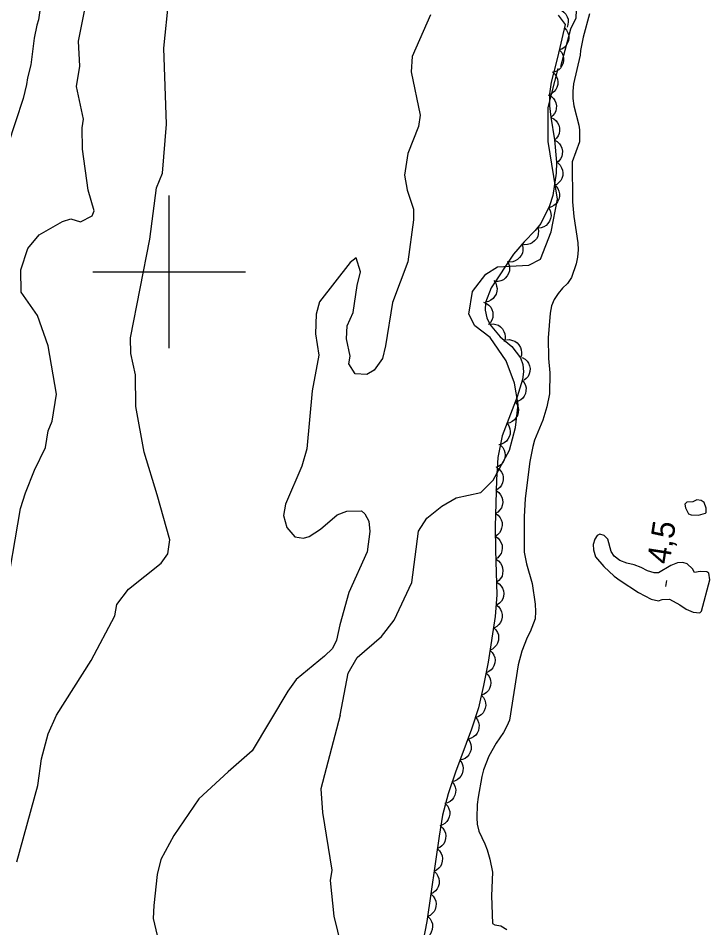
# Model space of a CAD drawing. Extents: x 282461 to 284471, y 5554090 to 5557646.
# Drawn here: x 283980.2 to 284070.8, y 5555914 to 5556033.3 of the extents above; entities that cross this region are included whole.
import ezdxf

# ---------------------------------------------------------------- set-up
doc = ezdxf.new("R2010")
doc.units = 0
for name, color, linetype in [('Niveau 1', 7, 'Continuous'), ('Niveau 2', 7, 'Continuous'), ('Niveau 3', 7, 'Continuous'), ('Niveau 4', 7, 'Continuous'), ('Niveau 44', 7, 'Continuous'), ('Niveau 61', 7, 'Continuous'), ('Niveau 7', 7, 'Continuous')]:
    doc.layers.add(name, color=color, linetype=linetype)

msp = doc.modelspace()

# ---------------------------------------------------------------- linework, layer by layer
at = {"layer": 'Niveau 1'}
for points in [[(284051.34, 5556026.93), (284052.65, 5556031.88), (284053.34, 5556033.3), (284053.48, 5556036.36), (284056.49, 5556054.64)], [(283978.46, 5555956.92), (283980.5, 5555968.95), (283981.18, 5555971.03), (283982.33, 5555973.99), (283983.8, 5555976.99), (283984.13, 5555979.17), (283984.68, 5555980.44), (283985.21, 5555983.95), (283984.15, 5555990.28), (283982.73, 5555994.29), (283980.62, 5555997.34), (283980.55, 5556000.25), (283981.49, 5556003.04), (283982.96, 5556004.84), (283986, 5556006.61), (283987.09, 5556006.94), (283988.38, 5556006.58), (283989.9, 5556007.35), (283990.15, 5556008.01), (283989.36, 5556010.7), (283988.65, 5556016.09), (283988.59, 5556018.88), (283988.77, 5556020.02), (283987.87, 5556024.3), (283988.28, 5556026.95), (283988.13, 5556030.23), (283989.71, 5556038.39)], [(284022.4, 5555941.87), (284023.46, 5555947.38), (284024.63, 5555949.44), (284027.8, 5555952.2), (284029.48, 5555954.34), (284031.78, 5555959.28), (284032.65, 5555965.98), (284033.78, 5555967.71), (284035.71, 5555969.28), (284037.62, 5555970.36), (284040.83, 5555971.07), (284042.46, 5555972.69), (284044.59, 5555976.63), (284045.39, 5555979.58), (284045.71, 5555982.62), (284045.26, 5555985.42), (284044.15, 5555988.34), (284042.08, 5555991.4), (284040.07, 5555992.93), (284039.28, 5555994.43), (284039.76, 5555997.41), (284041.48, 5555999.71), (284043.01, 5556000.66), (284047.13, 5556000.86), (284048.64, 5556001.66), (284050.07, 5556005.23), (284050.89, 5556009.55), (284049.65, 5556017.11), (284049.65, 5556021.55), (284050.98, 5556026.65)], [(284022.4, 5555941.87), (284019.87, 5555932.22), (284020.09, 5555929.09), (284021.3, 5555921.53), (284021.09, 5555920.19), (284021.59, 5555915.51), (284023.05, 5555909.45)]]:
    msp.add_lwpolyline(points, dxfattribs=at)
at = {"layer": 'Niveau 2'}
for points in [[(283980.01, 5555922.62), (283982.77, 5555932.66), (283983.28, 5555936.16), (283984.15, 5555939.44), (283985.21, 5555941.86), (283989.78, 5555949.03), (283992.88, 5555954.88), (283993.12, 5555956.38), (283994.65, 5555958.38), (283998.93, 5555961.8), (283999.82, 5555963.04), (284000.09, 5555964.86), (283998.44, 5555970.78), (283996.73, 5555976.37), (283995.61, 5555982.35), (283995.56, 5555986.48), (283994.95, 5555989.31), (283994.94, 5555991.37), (283997.48, 5556004.3), (283998.32, 5556011.01), (283999.14, 5556012.94), (283999.64, 5556019.37), (283999.28, 5556029.35), (283999.94, 5556035.76)], [(284034.23, 5556033.69), (284031.84, 5556028.23), (284031.69, 5556026.21), (284032.9, 5556020.55), (284032.67, 5556019.04), (284031.26, 5556015.51), (284030.83, 5556012.66), (284031.18, 5556010.72), (284031.99, 5556008.2), (284031.99, 5556006.84), (284031.27, 5556001.3), (284029.26, 5555995.98), (284028.36, 5555990.28), (284027.95, 5555988.62), (284026.84, 5555987.09), (284025.9, 5555986.54), (284024.37, 5555986.61), (284023.53, 5555987.93), (284023.71, 5555988.93), (284023.21, 5555991.23), (284023.31, 5555992.94), (284024.09, 5555994.67), (284024.62, 5555998.22), (284025.08, 5556000.01), (284024.5, 5556001.83), (284023.73, 5556001.23), (284019.69, 5555996.07), (284019.24, 5555994.43), (284019.17, 5555991.88), (284019.59, 5555989.06), (284018.74, 5555984.4), (284018.05, 5555976.81), (284017.37, 5555974.52), (284015.23, 5555969.54), (284014.98, 5555968.06), (284015.4, 5555966.46), (284016.44, 5555965.25), (284017.61, 5555965.07), (284018.33, 5555965.32), (284019.83, 5555966.26), (284022.02, 5555968.15), (284023.28, 5555968.61), (284025.2, 5555968.67), (284025.64, 5555968.26), (284026.18, 5555967.33), (284026.31, 5555965.95), (284025.92, 5555963.28), (284023.55, 5555957.97), (284022.34, 5555953.72), (284021.9, 5555951.72), (284021.38, 5555950.61), (284020.37, 5555949.59), (284016.63, 5555946.57), (284015.53, 5555945.04), (284010.88, 5555937.18), (284007.71, 5555934.44), (284003.9, 5555930.92), (284000.62, 5555926.09), (283998.9, 5555922.95), (283998.44, 5555920.97), (283997.98, 5555916.93), (283997.9, 5555915.23), (283998.82, 5555911.32)]]:
    msp.add_lwpolyline(points, dxfattribs=at)
at = {"layer": 'Niveau 3'}
msp.add_line((284065.07, 5555958.73), (284065.19, 5555959.52), dxfattribs=at)
at = {"layer": 'Niveau 4'}
for points in [[(284055.08, 5556033.83), (284054.24, 5556030.77), (284053.9, 5556029.02), (284053.85, 5556028.4), (284053, 5556024.66), (284052.89, 5556023.7), (284052.89, 5556022.74), (284053.01, 5556021.78), (284053.69, 5556019.24), (284053.75, 5556018.62), (284053.75, 5556017.03), (284052.79, 5556014.43), (284052.86, 5556009.17), (284053.03, 5556007.25), (284053.55, 5556003.8), (284053.61, 5556002.9), (284053.49, 5556001.94), (284053.33, 5556001.03), (284052.7, 5555999.28), (284052.2, 5555998.49), (284051.52, 5555997.86), (284050.95, 5555997.18), (284050.44, 5555996.39)], [(284050.44, 5555996.39), (284050.1, 5555995.54), (284049.94, 5555994.58), (284049.66, 5555991.36), (284049.72, 5555988.64), (284049.89, 5555986.78), (284049.84, 5555984.01), (284049.5, 5555982.31), (284048.94, 5555980.56), (284047.87, 5555977.95), (284047.64, 5555977.1), (284047.25, 5555975.13), (284046.63, 5555970.26), (284046.52, 5555967.89), (284046.53, 5555963.25), (284046.82, 5555961.73), (284047.56, 5555959.13), (284047.96, 5555956.41), (284048.02, 5555955.45), (284047.96, 5555954.49), (284047.29, 5555952.79), (284046.89, 5555952.06), (284046.21, 5555950.25), (284045.71, 5555948.49), (284044.58, 5555941.2), (284044.25, 5555940.41), (284043.79, 5555939.61), (284042.83, 5555938.2), (284041.87, 5555936.5), (284041.2, 5555934.69), (284040.97, 5555933.84), (284040.47, 5555931.13), (284040.35, 5555930.17), (284040.3, 5555928.41), (284040.36, 5555927.57), (284040.59, 5555926.66), (284041.38, 5555925.02), (284041.67, 5555924.23), (284042.01, 5555922.99), (284042.35, 5555921.3), (284042.24, 5555918.19), (284042.36, 5555914.57), (284042.65, 5555914.4), (284043.44, 5555914.23), (284044.23, 5555913.78)], [(284070.37, 5555969.01), (284070.09, 5555969.75), (284069.69, 5555970.03), (284069.12, 5555970.09), (284068.61, 5555969.86), (284067.82, 5555969.8), (284067.59, 5555969.52), (284067.65, 5555969.06), (284068.05, 5555968.27), (284068.39, 5555968.16), (284069.35, 5555968.11), (284070.26, 5555968.34), (284070.37, 5555968.45), (284070.37, 5555969.01)], [(284068.85, 5555960.59), (284068.57, 5555961.04), (284067.89, 5555961.72), (284067.32, 5555961.88), (284066.59, 5555961.83), (284065.74, 5555961.49), (284064.1, 5555960.52), (284063.53, 5555960.52), (284062.68, 5555960.8), (284061.83, 5555961.25), (284060.92, 5555961.59), (284059.96, 5555961.81), (284059.05, 5555962.15), (284058.32, 5555962.71), (284057.92, 5555963.33), (284057.46, 5555964.97), (284057.01, 5555965.42), (284056.44, 5555965.59), (284056.1, 5555965.42), (284055.76, 5555964.97), (284055.54, 5555964.23), (284055.59, 5555963.55), (284055.88, 5555962.65), (284056.96, 5555961.35), (284058.32, 5555960.11), (284059.11, 5555959.55), (284061.49, 5555957.97), (284063.14, 5555957.07), (284064.1, 5555956.85), (284064.61, 5555957.02), (284065.57, 5555957.08), (284066.93, 5555956.34), (284067.73, 5555955.78), (284068.64, 5555955.39), (284069.54, 5555955.28), (284069.77, 5555955.5), (284070.84, 5555959.63), (284070.72, 5555960.48), (284070.44, 5555960.65), (284069.59, 5555960.7), (284068.85, 5555960.59)]]:
    msp.add_lwpolyline(points, dxfattribs=at)
at = {"layer": 'Niveau 44'}
for points in [[(284050.34, 5556034.49), (284050.75, 5556034.51), (284051.15, 5556034.41), (284051.46, 5556034.29), (284051.73, 5556034.07), (284051.98, 5556033.79), (284052.15, 5556033.45), (284052.27, 5556033.15), (284052.29, 5556032.8), (284052.25, 5556032.43), (284052.14, 5556032.09)], [(284050.95, 5556033.67), (284051.88, 5556032.43), (284050.9, 5556028.12), (284050.06, 5556024.89), (284049.84, 5556023.32), (284049.84, 5556021.77), (284050, 5556020.27), (284050.49, 5556017.3), (284050.76, 5556014.4), (284050.7, 5556012.92), (284050.26, 5556010.02), (284049.84, 5556008.67), (284048.71, 5556006.35), (284047.96, 5556005.41), (284046.51, 5556003.92), (284045.12, 5556002.3), (284042.18, 5555997.89), (284041.46, 5555995.98), (284041.42, 5555994.99), (284041.64, 5555993.99), (284042.08, 5555993.06), (284043.36, 5555991.5), (284044.88, 5555990.19), (284046.05, 5555988.71), (284046.34, 5555987.85), (284046.42, 5555986.9), (284046.28, 5555985.87), (284045.61, 5555983.63), (284043.65, 5555978.49), (284043.08, 5555975.64), (284042.87, 5555972.74), (284042.73, 5555966.62), (284042.75, 5555963.52), (284042.95, 5555957.63), (284042.73, 5555954.8), (284041.78, 5555948.84), (284041.19, 5555945.78), (284040.51, 5555942.84), (284039.63, 5555940.04), (284037.51, 5555934.4), (284036.56, 5555931.57), (284035.83, 5555928.77), (284035.36, 5555926.01)], [(284051.78, 5556032.01), (284052.07, 5556031.71), (284052.25, 5556031.34), (284052.36, 5556031.03), (284052.37, 5556030.68), (284052.32, 5556030.31), (284052.17, 5556029.96), (284052.02, 5556029.67), (284051.76, 5556029.43), (284051.46, 5556029.22), (284051.12, 5556029.09)], [(284051.15, 5556029.08), (284051.43, 5556028.77), (284051.59, 5556028.4), (284051.69, 5556028.08), (284051.69, 5556027.73), (284051.63, 5556027.36), (284051.47, 5556027.01), (284051.31, 5556026.73), (284051.05, 5556026.5), (284050.73, 5556026.3), (284050.39, 5556026.18)], [(284050.24, 5556026.21), (284050.55, 5556025.93), (284050.76, 5556025.58), (284050.9, 5556025.28), (284050.94, 5556024.93), (284050.92, 5556024.56), (284050.8, 5556024.19), (284050.67, 5556023.89), (284050.44, 5556023.63), (284050.15, 5556023.39), (284049.83, 5556023.24)], [(284049.68, 5556023.23), (284050.05, 5556023.03), (284050.34, 5556022.74), (284050.54, 5556022.48), (284050.67, 5556022.15), (284050.74, 5556021.79), (284050.72, 5556021.41), (284050.66, 5556021.09), (284050.5, 5556020.77), (284050.28, 5556020.48), (284050, 5556020.24)], [(284050, 5556020.24), (284050.38, 5556020.07), (284050.69, 5556019.8), (284050.9, 5556019.55), (284051.05, 5556019.23), (284051.14, 5556018.87), (284051.14, 5556018.49), (284051.1, 5556018.16), (284050.96, 5556017.84), (284050.75, 5556017.53), (284050.49, 5556017.28)], [(284050.49, 5556017.28), (284050.86, 5556017.08), (284051.14, 5556016.79), (284051.34, 5556016.53), (284051.46, 5556016.2), (284051.53, 5556015.83), (284051.5, 5556015.45), (284051.44, 5556015.13), (284051.27, 5556014.82), (284051.05, 5556014.53), (284050.77, 5556014.3)], [(284050.91, 5556014.28), (284051.21, 5556014), (284051.42, 5556013.65), (284051.55, 5556013.34), (284051.59, 5556012.99), (284051.56, 5556012.63), (284051.44, 5556012.26), (284051.31, 5556011.96), (284051.07, 5556011.7), (284050.78, 5556011.47), (284050.46, 5556011.32)], [(284050.65, 5556011.27), (284050.91, 5556010.95), (284051.06, 5556010.57), (284051.14, 5556010.25), (284051.13, 5556009.9), (284051.05, 5556009.54), (284050.87, 5556009.19), (284050.7, 5556008.92), (284050.42, 5556008.7), (284050.1, 5556008.51), (284049.76, 5556008.41)], [(284049.72, 5556008.42), (284049.93, 5556008.06), (284050.02, 5556007.67), (284050.05, 5556007.34), (284049.98, 5556006.99), (284049.85, 5556006.65), (284049.63, 5556006.34), (284049.41, 5556006.09), (284049.11, 5556005.91), (284048.76, 5556005.78), (284048.41, 5556005.73)], [(284048.32, 5556005.77), (284048.4, 5556005.37), (284048.36, 5556004.96), (284048.29, 5556004.64), (284048.12, 5556004.33), (284047.88, 5556004.05), (284047.57, 5556003.82), (284047.29, 5556003.66), (284046.95, 5556003.58), (284046.58, 5556003.56), (284046.22, 5556003.63)], [(284046.24, 5556003.61), (284046.35, 5556003.2), (284046.34, 5556002.8), (284046.29, 5556002.47), (284046.13, 5556002.16), (284045.92, 5556001.86), (284045.62, 5556001.61), (284045.35, 5556001.43), (284045.01, 5556001.33), (284044.65, 5556001.29), (284044.29, 5556001.33)], [(284044.41, 5556001.24), (284044.57, 5556000.85), (284044.61, 5556000.45), (284044.59, 5556000.12), (284044.48, 5555999.78), (284044.3, 5555999.46), (284044.04, 5555999.18), (284043.79, 5555998.97), (284043.47, 5555998.83), (284043.11, 5555998.74), (284042.75, 5555998.74)], [(284042.54, 5555998.85), (284042.78, 5555998.51), (284042.91, 5555998.12), (284042.97, 5555997.8), (284042.94, 5555997.45), (284042.84, 5555997.09), (284042.64, 5555996.76), (284042.45, 5555996.5), (284042.16, 5555996.29), (284041.83, 5555996.13), (284041.48, 5555996.04)], [(284041.19, 5555996.02), (284041.58, 5555995.87), (284041.9, 5555995.61), (284042.13, 5555995.38), (284042.29, 5555995.06), (284042.4, 5555994.71), (284042.42, 5555994.33), (284042.4, 5555994), (284042.27, 5555993.67), (284042.09, 5555993.35), (284041.84, 5555993.09)], [(284042.01, 5555993.14), (284042.43, 5555993.18), (284042.82, 5555993.1), (284043.14, 5555992.99), (284043.42, 5555992.79), (284043.68, 5555992.52), (284043.87, 5555992.19), (284044, 5555991.89), (284044.04, 5555991.54), (284044.02, 5555991.17), (284043.91, 5555990.83)], [(284044.18, 5555991.08), (284044.59, 5555991.11), (284044.99, 5555991.02), (284045.3, 5555990.91), (284045.58, 5555990.7), (284045.83, 5555990.43), (284046.02, 5555990.09), (284046.14, 5555989.79), (284046.17, 5555989.44), (284046.15, 5555989.07), (284046.04, 5555988.73)], [(284046.26, 5555988.78), (284046.63, 5555988.57), (284046.91, 5555988.28), (284047.1, 5555988.01), (284047.22, 5555987.68), (284047.28, 5555987.32), (284047.25, 5555986.93), (284047.19, 5555986.61), (284047.02, 5555986.3), (284046.79, 5555986.01), (284046.51, 5555985.79)], [(284046.26, 5555985.79), (284046.52, 5555985.47), (284046.68, 5555985.1), (284046.76, 5555984.78), (284046.75, 5555984.42), (284046.67, 5555984.06), (284046.5, 5555983.72), (284046.33, 5555983.44), (284046.06, 5555983.22), (284045.74, 5555983.03), (284045.4, 5555982.92)], [(284045.35, 5555982.94), (284045.59, 5555982.6), (284045.71, 5555982.21), (284045.77, 5555981.89), (284045.74, 5555981.54), (284045.63, 5555981.18), (284045.44, 5555980.85), (284045.25, 5555980.59), (284044.96, 5555980.38), (284044.63, 5555980.22), (284044.28, 5555980.14)], [(284044.28, 5555980.14), (284044.52, 5555979.79), (284044.64, 5555979.41), (284044.7, 5555979.08), (284044.67, 5555978.73), (284044.57, 5555978.38), (284044.37, 5555978.05), (284044.18, 5555977.79), (284043.89, 5555977.58), (284043.56, 5555977.42), (284043.21, 5555977.33)], [(284043.41, 5555977.28), (284043.7, 5555976.98), (284043.89, 5555976.62), (284044, 5555976.31), (284044.02, 5555975.96), (284043.98, 5555975.59), (284043.85, 5555975.23), (284043.7, 5555974.94), (284043.45, 5555974.69), (284043.15, 5555974.47), (284042.82, 5555974.33)], [(284042.98, 5555974.31), (284043.31, 5555974.05), (284043.54, 5555973.72), (284043.7, 5555973.43), (284043.76, 5555973.08), (284043.77, 5555972.71), (284043.68, 5555972.34), (284043.56, 5555972.03), (284043.35, 5555971.75), (284043.08, 5555971.5), (284042.77, 5555971.32)], [(284042.84, 5555971.32), (284043.18, 5555971.07), (284043.43, 5555970.75), (284043.59, 5555970.47), (284043.67, 5555970.13), (284043.7, 5555969.76), (284043.63, 5555969.38), (284043.53, 5555969.07), (284043.33, 5555968.78), (284043.07, 5555968.51), (284042.77, 5555968.32)], [(284042.77, 5555968.32), (284043.11, 5555968.08), (284043.36, 5555967.75), (284043.52, 5555967.47), (284043.61, 5555967.13), (284043.63, 5555966.76), (284043.56, 5555966.38), (284043.46, 5555966.07), (284043.26, 5555965.78), (284043, 5555965.51), (284042.7, 5555965.32)], [(284042.74, 5555965.32), (284043.09, 5555965.09), (284043.34, 5555964.77), (284043.52, 5555964.49), (284043.61, 5555964.15), (284043.64, 5555963.78), (284043.58, 5555963.41), (284043.5, 5555963.09), (284043.3, 5555962.8), (284043.05, 5555962.52), (284042.76, 5555962.32)], [(284042.79, 5555962.32), (284043.14, 5555962.1), (284043.41, 5555961.79), (284043.59, 5555961.51), (284043.69, 5555961.18), (284043.74, 5555960.81), (284043.69, 5555960.43), (284043.61, 5555960.11), (284043.43, 5555959.81), (284043.18, 5555959.53), (284042.89, 5555959.32)], [(284042.89, 5555959.32), (284043.25, 5555959.1), (284043.51, 5555958.79), (284043.69, 5555958.52), (284043.8, 5555958.18), (284043.84, 5555957.81), (284043.79, 5555957.43), (284043.71, 5555957.12), (284043.53, 5555956.82), (284043.29, 5555956.54), (284042.99, 5555956.32)], [(284042.85, 5555956.33), (284043.18, 5555956.07), (284043.41, 5555955.73), (284043.56, 5555955.44), (284043.62, 5555955.09), (284043.62, 5555954.72), (284043.53, 5555954.35), (284043.42, 5555954.04), (284043.2, 5555953.77), (284042.93, 5555953.51), (284042.62, 5555953.34)], [(284042.5, 5555953.35), (284042.8, 5555953.06), (284043.01, 5555952.71), (284043.13, 5555952.41), (284043.17, 5555952.06), (284043.14, 5555951.69), (284043.02, 5555951.32), (284042.88, 5555951.03), (284042.64, 5555950.77), (284042.35, 5555950.54), (284042.03, 5555950.39)], [(284042.03, 5555950.39), (284042.33, 5555950.1), (284042.53, 5555949.75), (284042.66, 5555949.44), (284042.7, 5555949.09), (284042.67, 5555948.73), (284042.55, 5555948.36), (284042.41, 5555948.07), (284042.17, 5555947.81), (284041.88, 5555947.58), (284041.55, 5555947.42)], [(284041.51, 5555947.43), (284041.8, 5555947.14), (284042, 5555946.78), (284042.11, 5555946.47), (284042.14, 5555946.12), (284042.1, 5555945.75), (284041.96, 5555945.39), (284041.82, 5555945.1), (284041.57, 5555944.85), (284041.27, 5555944.63), (284040.94, 5555944.49)], [(284040.89, 5555944.5), (284041.18, 5555944.19), (284041.36, 5555943.83), (284041.46, 5555943.51), (284041.47, 5555943.16), (284041.42, 5555942.8), (284041.27, 5555942.44), (284041.12, 5555942.16), (284040.86, 5555941.91), (284040.55, 5555941.7), (284040.22, 5555941.57)], [(284040.12, 5555941.6), (284040.38, 5555941.27), (284040.53, 5555940.9), (284040.61, 5555940.58), (284040.59, 5555940.22), (284040.51, 5555939.86), (284040.34, 5555939.52), (284040.16, 5555939.25), (284039.89, 5555939.03), (284039.57, 5555938.84), (284039.22, 5555938.74)], [(284039.15, 5555938.76), (284039.39, 5555938.42), (284039.52, 5555938.04), (284039.58, 5555937.71), (284039.55, 5555937.36), (284039.45, 5555937.01), (284039.25, 5555936.68), (284039.06, 5555936.41), (284038.78, 5555936.21), (284038.44, 5555936.04), (284038.09, 5555935.96)], [(284038.09, 5555935.96), (284038.34, 5555935.62), (284038.46, 5555935.23), (284038.53, 5555934.91), (284038.49, 5555934.56), (284038.39, 5555934.2), (284038.2, 5555933.87), (284038.01, 5555933.61), (284037.72, 5555933.4), (284037.39, 5555933.23), (284037.04, 5555933.15)], [(284037.08, 5555933.13), (284037.34, 5555932.8), (284037.48, 5555932.42), (284037.55, 5555932.1), (284037.53, 5555931.75), (284037.44, 5555931.39), (284037.26, 5555931.05), (284037.08, 5555930.78), (284036.8, 5555930.56), (284036.48, 5555930.39), (284036.13, 5555930.29)], [(284036.22, 5555930.26), (284036.49, 5555929.95), (284036.66, 5555929.58), (284036.76, 5555929.26), (284036.76, 5555928.91), (284036.7, 5555928.55), (284036.54, 5555928.2), (284036.38, 5555927.91), (284036.11, 5555927.68), (284035.8, 5555927.48), (284035.46, 5555927.36)], [(284035.55, 5555927.34), (284035.86, 5555927.06), (284036.07, 5555926.71), (284036.2, 5555926.41), (284036.24, 5555926.06), (284036.22, 5555925.69), (284036.1, 5555925.32), (284035.97, 5555925.02), (284035.74, 5555924.76), (284035.45, 5555924.53), (284035.13, 5555924.37)], [(284035.36, 5555926.01), (284033.76, 5555914.82), (284033.28, 5555912.31)], [(284035.13, 5555924.37), (284035.43, 5555924.09), (284035.64, 5555923.74), (284035.77, 5555923.44), (284035.81, 5555923.09), (284035.79, 5555922.72), (284035.68, 5555922.35), (284035.55, 5555922.05), (284035.31, 5555921.79), (284035.02, 5555921.56), (284034.7, 5555921.4)], [(284034.7, 5555921.4), (284035.01, 5555921.12), (284035.22, 5555920.77), (284035.35, 5555920.47), (284035.39, 5555920.12), (284035.37, 5555919.75), (284035.25, 5555919.38), (284035.12, 5555919.08), (284034.89, 5555918.82), (284034.6, 5555918.59), (284034.28, 5555918.43)], [(284034.28, 5555918.43), (284034.59, 5555918.15), (284034.79, 5555917.8), (284034.92, 5555917.5), (284034.97, 5555917.15), (284034.95, 5555916.78), (284034.83, 5555916.41), (284034.7, 5555916.12), (284034.46, 5555915.85), (284034.18, 5555915.62), (284033.85, 5555915.46)], [(284033.88, 5555915.46), (284034.18, 5555915.16), (284034.37, 5555914.8), (284034.49, 5555914.49), (284034.51, 5555914.14), (284034.47, 5555913.77), (284034.34, 5555913.42), (284034.19, 5555913.12), (284033.95, 5555912.87), (284033.65, 5555912.65), (284033.32, 5555912.51)]]:
    msp.add_lwpolyline(points, dxfattribs=at)
at = {"layer": 'Niveau 61'}
for points in [[(284000, 5555990), (284000, 5556010)], [(283990, 5556000), (284010, 5556000)]]:
    msp.add_lwpolyline(points, dxfattribs=at)
at = {"layer": 'Niveau 7'}
msp.add_lwpolyline([(283983.22, 5556035.53), (283982.88, 5556033.04), (283982.65, 5556032.36), (283982.32, 5556030.66), (283981.87, 5556027.15), (283981.42, 5556025.45), (283981.31, 5556024.55), (283980.86, 5556022.74), (283978.83, 5556016.62)], dxfattribs=at)

# ---------------------------------------------------------------- texts
at = {"layer": 'Niveau 3'}
msp.add_text('4,5  ', height=3, rotation=81.0957, dxfattribs=at).set_placement((284065.55, 5555961.57))

doc.saveas('drawing.dxf')
